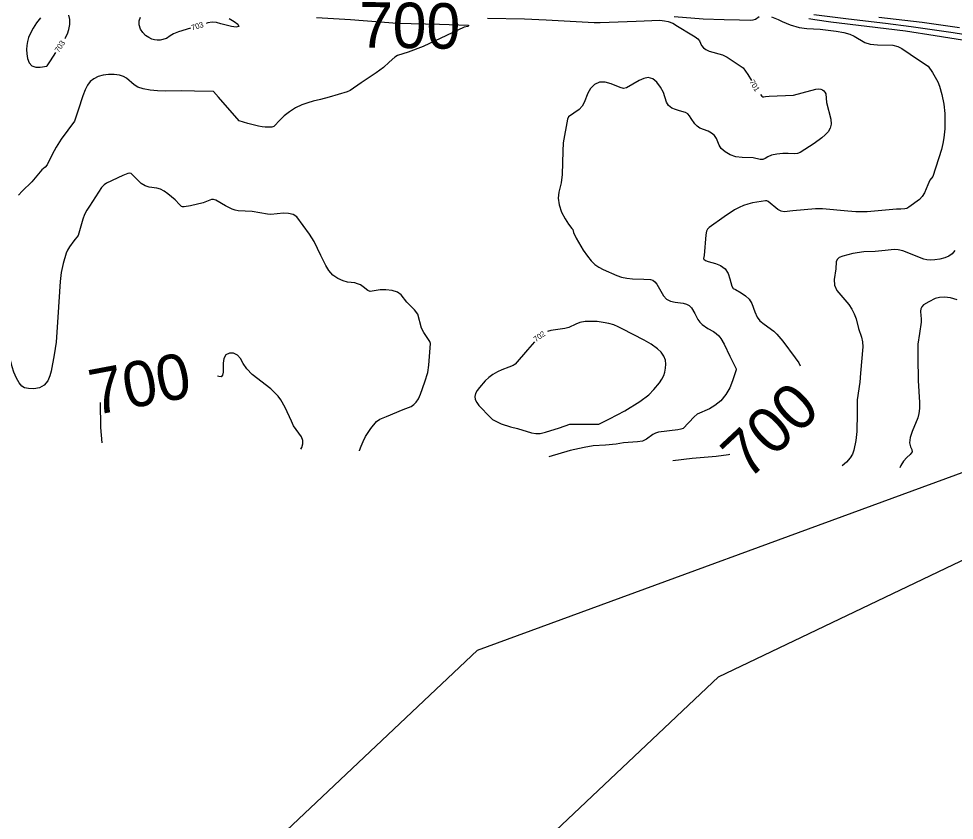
# Model space of a CAD drawing. Extents: x -291892836 to 2945206, y -477993085 to 1832792.
# Drawn here: x 1849500 to 1850179, y 543332 to 543914 of the extents above; entities that cross this region are included whole.
import ezdxf

# ---------------------------------------------------------------- set-up
doc = ezdxf.new("R2010")
doc.units = 0
for name, color, linetype in [('DT_X_Contour_Minor', 7, 'Continuous'), ('Level 19', 7, 'Continuous'), ('Level 40', 7, 'Continuous')]:
    doc.layers.add(name, color=color, linetype=linetype)

msp = doc.modelspace()

# ---------------------------------------------------------------- linework, layer by layer
at = {"layer": 'DT_X_Contour_Minor'}
for points in [[(1849533.03, 543899.84), (1849533.29, 543900.24), (1849534.84, 543903.26), (1849535.9, 543906.37), (1849536.55, 543910.03), (1849536.63, 543913.74), (1849535.87, 543916.79)], [(1849975.5, 543915.77), (1849996.44, 543914.12), (1850011.66, 543913.76), (1850022.76, 543913.49), (1850030.95, 543913.08), (1850032.82, 543913.32), (1850034.37, 543913.92), (1850037.19, 543915.96)], [(1850076.86, 543917.29), (1850102.13, 543914.25), (1850128.86, 543910.9), (1850147.6, 543908.71), (1850178.05, 543904.22), (1850205.03, 543899.9)], [(1849515.26, 543914.87), (1849512.42, 543911.22), (1849509.9, 543907.38), (1849508.01, 543903.84), (1849506.72, 543900.62), (1849505.88, 543897.65), (1849505.4, 543894.82), (1849505.25, 543891.96), (1849505.43, 543888.86), (1849505.98, 543885.46), (1849507.13, 543882.28), (1849509.12, 543879.99), (1849512.02, 543879.05), (1849515.19, 543879.07), (1849519.88, 543879.81)], [(1849606.74, 543900), (1849602.25, 543898.77), (1849600.16, 543898.57), (1849598.12, 543898.81), (1849596.08, 543899.49), (1849593.94, 543900.6), (1849591.67, 543902.13), (1849589.53, 543904.14), (1849587.87, 543906.69), (1849586.98, 543909.74), (1849586.98, 543912.81), (1849587.95, 543915.3)], [(1849652.42, 543914.3), (1849656.05, 543912.33), (1849658.68, 543910.22), (1849659.37, 543908.68), (1849657.51, 543908.21), (1849653.95, 543908.63), (1849646.27, 543910.64), (1849643.09, 543911.5), (1849640.06, 543911.79), (1849636.93, 543911.27), (1849635.66, 543910.87)], [(1849715.7, 543915.06), (1849740.34, 543913.59), (1849774.37, 543911.12), (1849805.15, 543910.24), (1849826.12, 543909.48), (1849826.18, 543909.18), (1849825.53, 543908.6), (1849823.01, 543908.1), (1849810.01, 543901.97), (1849793.09, 543894.14), (1849782.41, 543889.98)], [(1849839.87, 543914.65), (1849866.86, 543914.19), (1849882.51, 543913.5), (1849917.41, 543911.55), (1849921.59, 543911.49), (1849947.78, 543912.5), (1849965.03, 543913.13), (1849968.53, 543912.76), (1849971.18, 543912.14), (1849974.38, 543910.91), (1849977.94, 543908.94), (1849988.24, 543902.55), (1849990.78, 543901.08), (1849992.63, 543899.67), (1849993.76, 543898.11), (1849995.37, 543894.76), (1849996.66, 543893.19), (1849998.49, 543891.83), (1850000.91, 543890.75), (1850010.64, 543888.11), (1850013.95, 543886.43), (1850025.55, 543878.68), (1850028.94, 543873.64), (1850031.56, 543869.36)], [(1850046.13, 543915.52), (1850050.94, 543913.8), (1850053.84, 543912.18), (1850059.77, 543909.82), (1850066.31, 543907.89), (1850071.65, 543907.09), (1850081.4, 543906.64), (1850093.1, 543905.26), (1850098.71, 543904.2), (1850102.93, 543902.97), (1850106.01, 543901.58), (1850113.76, 543896.86), (1850117.75, 543895.81), (1850123.12, 543895.39), (1850134.17, 543895), (1850137.84, 543894.15), (1850140.73, 543892.62), (1850152.82, 543884.37), (1850159.96, 543879.74), (1850162.92, 543875.14), (1850166.79, 543868.42), (1850168.16, 543865.32), (1850169.86, 543859.27), (1850171.23, 543852.12), (1850171.99, 543845.48), (1850172.07, 543839.95), (1850171.84, 543834.35), (1850171.14, 543827.66), (1850170.46, 543823.71), (1850169.42, 543819.34), (1850163.3, 543799.55), (1850161.15, 543796.98), (1850159.64, 543793.52), (1850157.24, 543787.79), (1850155.57, 543785.03), (1850153.57, 543782.92), (1850145.82, 543777.39), (1850144.3, 543776.52), (1850142.84, 543776.09), (1850140.05, 543776.01), (1850136.79, 543775.96), (1850115.52, 543774.1), (1850107.38, 543774.07), (1850101.57, 543774.47), (1850083.05, 543776.23), (1850078.11, 543776.19), (1850061.59, 543774.81), (1850055.39, 543774.05), (1850053.09, 543774.52), (1850050.8, 543775.79), (1850043.77, 543781.45), (1850042.67, 543781.93), (1850041.65, 543782.05), (1850038.49, 543781.56), (1850032.39, 543780.46), (1850028.96, 543779.65), (1850025.76, 543778.6), (1850022.62, 543777.19), (1850019.26, 543775.32), (1850011.67, 543770.31), (1850000.91, 543762.55), (1849999.71, 543761.42), (1849998.96, 543759.92), (1849998.5, 543757.37), (1849997.16, 543742.23), (1849996.68, 543740.1), (1849996.99, 543739.52), (1849998.28, 543738.59), (1850000.11, 543737.87), (1850005.4, 543736.49), (1850009.15, 543735.03), (1850012.47, 543732.64), (1850014.64, 543729.2), (1850015.89, 543725.4), (1850017.2, 543720.05), (1850018.28, 543718.4), (1850019.88, 543717.46), (1850024.18, 543715.11), (1850027.18, 543713.06), (1850029.9, 543710.44), (1850031.86, 543707.32), (1850034.07, 543701.25), (1850035.64, 543697.52)], [(1850073.22, 543914.51), (1850077.46, 543913.56), (1850089.25, 543912.1), (1850115.26, 543908.89), (1850143.29, 543905.35), (1850165.05, 543902.07), (1850190.94, 543897.94)], [(1850124.02, 543915.27), (1850155.55, 543911.67), (1850182.5, 543907.79)], [(1849624.21, 543907.3), (1849615.47, 543904.73), (1849612.01, 543903.26), (1849609.52, 543901.88), (1849606.74, 543900)], [(1849782.41, 543889.98), (1849774.5, 543887.54), (1849772.54, 543886.39), (1849768.56, 543882.59), (1849764.32, 543878.72), (1849758.96, 543875.03), (1849748.11, 543867.61), (1849740.19, 543862.03), (1849737.99, 543861.05), (1849725.04, 543857.17), (1849718.71, 543855.49), (1849713.32, 543854.3), (1849709.51, 543853.21), (1849705.07, 543851.6), (1849700.47, 543849.42), (1849696.14, 543846.67), (1849692.37, 543843.69), (1849689.4, 543840.88), (1849684.72, 543835.88), (1849683.3, 543835.46), (1849678.39, 543835.56), (1849676.34, 543835.69), (1849673.53, 543836.13), (1849665.78, 543838.14), (1849659.57, 543840.05), (1849644.5, 543857.31), (1849640.96, 543861.38), (1849627.05, 543861.6), (1849618.06, 543861.86), (1849606.05, 543861.62), (1849600.35, 543861.81), (1849594.85, 543862.36), (1849589.94, 543863.27), (1849586, 543864.55), (1849583.25, 543866.16), (1849577.8, 543871.17), (1849575.52, 543872.4), (1849572.58, 543873.27), (1849568.89, 543873.74), (1849564.8, 543873.75), (1849560.76, 543873.26), (1849557.16, 543872.22), (1849554.07, 543870.64), (1849551.51, 543868.54), (1849549.44, 543865.91), (1849547.69, 543862.57), (1849546.02, 543858.32), (1849542.72, 543847.93), (1849540.11, 543839.75), (1849530.39, 543826.68), (1849526.65, 543820.91), (1849523.82, 543815.65), (1849520.22, 543808.21), (1849518.84, 543806.49), (1849516.35, 543804.6), (1849509.04, 543795.67), (1849502.06, 543788.96), (1849499.47, 543786.2)], [(1849519.88, 543879.81), (1849520.08, 543879.97), (1849522.51, 543883.54), (1849526.52, 543889.76)], [(1850038.13, 543859.31), (1850039.04, 543858.02), (1850039.81, 543857.46), (1850040.55, 543857.46), (1850041.84, 543857.77), (1850044.34, 543858.1), (1850061.97, 543858.8), (1850068.31, 543860.3), (1850078.41, 543863.03), (1850080.53, 543863.28), (1850081.94, 543863.11), (1850083.03, 543862.62), (1850084.05, 543861.87), (1850084.92, 543860.89), (1850085.45, 543859.69), (1850086.02, 543853.46), (1850089.28, 543841.18), (1850089.38, 543837.65), (1850088.65, 543834.72), (1850087.2, 543832.17), (1850085.14, 543829.86), (1850082.64, 543827.7), (1850077.08, 543823.73), (1850066.98, 543817.2), (1850064.99, 543816.36), (1850063.14, 543816.11), (1850058.16, 543816.38), (1850054.29, 543816.29), (1850050.02, 543815.86), (1850046.19, 543815.04), (1850043.41, 543813.85), (1850041.41, 543812.67), (1850039.72, 543811.99), (1850037.87, 543812.09), (1850032.67, 543813.15), (1850024.7, 543813.33), (1850020.27, 543813.9), (1850016.02, 543815.36), (1850012.34, 543817.5), (1850009.64, 543819.97), (1850008.12, 543822.48), (1850006.26, 543827.24), (1850004.64, 543829.37), (1850002.52, 543831.18), (1850000.23, 543832.52), (1849994.03, 543834.83), (1849992.19, 543836.2), (1849990.5, 543837.98), (1849987.77, 543841.87), (1849986.58, 543843.62), (1849985.27, 543845.05), (1849983.66, 543846.06), (1849979.26, 543847.45), (1849976.45, 543848.24), (1849973.66, 543849.38), (1849971.38, 543851.12), (1849969.94, 543853.64), (1849967.57, 543860.56), (1849965.53, 543864.57), (1849962.86, 543868.2), (1849959.82, 543870.69), (1849956.63, 543871.5), (1849953.35, 543870.89), (1849950.02, 543869.32), (1849940.87, 543863.94), (1849938.6, 543863.6), (1849936.33, 543864.17), (1849929.67, 543866.92), (1849925.34, 543868.09), (1849921.11, 543868.12), (1849917.53, 543866.48), (1849914.7, 543863.6), (1849912.66, 543860.14), (1849910.19, 543853.49), (1849908.67, 543850.68), (1849906.38, 543848.37), (1849898.76, 543842.97), (1849897.98, 543841.34), (1849894.75, 543824.05), (1849894.52, 543818.09), (1849894.17, 543801.22), (1849893.28, 543794.99), (1849891.74, 543788.24), (1849891.31, 543783.98), (1849891.84, 543779.12), (1849893.66, 543773.82), (1849896.19, 543768.8), (1849898.6, 543764.94), (1849901.2, 543761.99), (1849901.93, 543761.24), (1849902.4, 543758.92), (1849904.39, 543754.77), (1849909.46, 543746.15), (1849912.41, 543741.74), (1849915.15, 543738.29), (1849917.81, 543735.71), (1849920.64, 543733.7), (1849923.82, 543732), (1849933.89, 543727.78), (1849937.25, 543726.6), (1849940.97, 543725.73)], [(1849746.96, 543600.31), (1849747.04, 543600.67), (1849748.1, 543603.87), (1849749.57, 543607.28), (1849751.35, 543610.69), (1849755.27, 543616.69), (1849759.32, 543621.66), (1849761.74, 543623.28), (1849766.45, 543625.42), (1849778.59, 543630.44), (1849784.4, 543632.7), (1849786.43, 543633.95), (1849788.14, 543635.72), (1849789.71, 543638.22), (1849791.28, 543641.62), (1849794.51, 543650.48), (1849796.53, 543657.18), (1849797.26, 543662.53), (1849798.4, 543678.25), (1849798.1, 543679.81), (1849797.17, 543681.31), (1849793.65, 543686.31), (1849792.07, 543689.52), (1849789.19, 543699.62), (1849786.89, 543702.69), (1849781.32, 543708.4), (1849777.24, 543713.64), (1849774.53, 543715.59), (1849770.59, 543716.81), (1849766.07, 543717.32), (1849761.89, 543717.22), (1849754.69, 543716.02), (1849753.07, 543716.78), (1849749.62, 543719.59), (1849747.59, 543720.86), (1849745.53, 543721.79), (1849743.67, 543722.34), (1849738.25, 543722.95), (1849735.01, 543723.85), (1849731.26, 543725.48), (1849727.65, 543727.99), (1849724.71, 543731.35), (1849722.53, 543734.89), (1849718.97, 543742.32), (1849714.05, 543752.54), (1849710.73, 543757.85), (1849701.38, 543770.47), (1849698.78, 543772.14), (1849695.48, 543772.88), (1849691.83, 543772.91), (1849682.59, 543772.16), (1849680.27, 543772.26), (1849669.11, 543774.21), (1849658.82, 543774.78), (1849656.66, 543775.16), (1849654.59, 543775.86), (1849649.73, 543778.38), (1849642.57, 543782.38), (1849640.83, 543783.01), (1849639.57, 543783.03), (1849633.34, 543780.61), (1849624.19, 543778.38), (1849619.58, 543777.54), (1849618.4, 543777.55), (1849617.66, 543777.84), (1849616.31, 543779.41), (1849613.05, 543782.78), (1849607.82, 543787.12), (1849605.15, 543788.94), (1849602.51, 543790.33), (1849599.83, 543791.22), (1849594.21, 543792.01), (1849591.34, 543792.89), (1849588.53, 543794.64), (1849584.04, 543798.85), (1849581.11, 543801.82), (1849579.98, 543802.07), (1849578.67, 543801.89), (1849575.2, 543800.47), (1849563.31, 543794.86), (1849561.45, 543793.63), (1849559.57, 543791.63), (1849555.23, 543784.8), (1849550.86, 543778.04), (1849548.95, 543775.21), (1849547.33, 543772.15), (1849546.06, 543768.56), (1849542.75, 543756.88), (1849539.53, 543752.93), (1849536.29, 543748.55), (1849534.91, 543746.21), (1849533.96, 543743.99), (1849531.88, 543736.49), (1849530.35, 543730.04), (1849529.57, 543723.3), (1849528.03, 543697.5), (1849526.81, 543679.43), (1849525.31, 543670), (1849523.02, 543658.34), (1849522.11, 543654.88), (1849520.58, 543651.17)], [(1850179.33, 543745.87), (1850177.4, 543743.45), (1850174.96, 543741.71), (1850171.94, 543740.47), (1850168.38, 543739.59), (1850164.7, 543739.04), (1850161.46, 543738.85), (1850158.97, 543739.06), (1850156.69, 543739.7), (1850141.51, 543745.65), (1850138.15, 543746.43), (1850135.22, 543746.63), (1850128.55, 543746), (1850121.31, 543745.15), (1850113.09, 543744.83), (1850105.16, 543743.66), (1850097.79, 543741.87), (1850095.29, 543740.78), (1850093.75, 543739.44), (1850093.15, 543737.72), (1850092.78, 543732.53), (1850091.51, 543724.74), (1850091.83, 543720.63), (1850093.59, 543716.85), (1850096.35, 543713.35), (1850102.16, 543706.65), (1850104.46, 543703.28), (1850106.23, 543699.82), (1850107.47, 543696.26), (1850109.33, 543689.28), (1850111.5, 543682.85), (1850112.22, 543679.56), (1850112.37, 543676.04), (1850110.83, 543656.74), (1850110.17, 543650.28), (1850108.37, 543637.33), (1850108.26, 543627.68), (1850107.98, 543614.51), (1850107.28, 543607.86), (1850105.91, 543600.88), (1850104.88, 543597.97), (1850103.24, 543595.23), (1850100.57, 543592.21), (1850097.44, 543589.41)], [(1849940.97, 543725.73), (1849945.21, 543725.26), (1849953.29, 543725.1), (1849958.2, 543724.94), (1849959.83, 543724.37), (1849961.3, 543723.22), (1849962.73, 543721.44), (1849967.57, 543713.06), (1849969.91, 543710.62), (1849972.86, 543709.16), (1849976.11, 543708.46), (1849982.05, 543707.68), (1849984.38, 543707.03), (1849986.32, 543705.93), (1849987.91, 543704.3), (1849990.41, 543700.06), (1849992.68, 543695.77), (1849994.09, 543693.83), (1849995.84, 543692.08), (1849999.96, 543689.24), (1850004.1, 543686.99), (1850006.02, 543685.67), (1850007.78, 543684), (1850009.34, 543682.05), (1850011.75, 543677.75), (1850015.77, 543669.23), (1850020.51, 543660.07), (1850020.33, 543659.11), (1850017.84, 543651.19), (1850015.82, 543646.21), (1850012.95, 543641.19), (1850009.22, 543636.83), (1850005.07, 543633.35), (1850001.05, 543630.86), (1849992.2, 543626.96), (1849989.93, 543625.11), (1849981.85, 543616.61), (1849980.39, 543616.02), (1849978.07, 543615.53), (1849964.15, 543613.95), (1849961.88, 543613.28), (1849959.88, 543612.2), (1849955.45, 543608.89), (1849952.48, 543607.52), (1849948.84, 543606.85), (1849938.71, 543606.16), (1849933.34, 543605.16), (1849925.48, 543604.44), (1849916.72, 543603.95), (1849910.08, 543602.82), (1849899.98, 543600.54), (1849884.46, 543596.03)], [(1850180.87, 543710.1), (1850176.01, 543711.49), (1850171.74, 543712.05), (1850168.09, 543711.87), (1850165.05, 543711.05), (1850160.26, 543708.58), (1850156.55, 543706.33), (1850155.28, 543705.09), (1850154.53, 543703.57), (1850154.24, 543701.9), (1850154.61, 543698.56), (1850154.87, 543696.58), (1850154.82, 543693.81), (1850153.47, 543685.57), (1850152.42, 543677.86), (1850152.45, 543668.09), (1850152.57, 543651.56), (1850153.51, 543635.38), (1850153.47, 543631.18), (1850153.11, 543627.48), (1850152.35, 543624.46), (1850148.13, 543614.33), (1850146.8, 543609.98), (1850146.34, 543606.13), (1850147.02, 543603.36), (1850148, 543601.37), (1850148.18, 543599.64), (1850146.77, 543597.75), (1850144.35, 543595.54), (1850141.86, 543592.91), (1850140.01, 543589.86), (1850139.33, 543588.1)], [(1849899.65, 543619.65), (1849900.18, 543619.78), (1849912.56, 543619.68), (1849920.84, 543619.82), (1849928.43, 543623.54), (1849939.66, 543629.52), (1849950.4, 543636.11), (1849957.1, 543641.08), (1849960.66, 543644.85), (1849964.68, 543649.77), (1849966.5, 543652.45), (1849967.81, 543655.05), (1849968.66, 543657.65), (1849969.15, 543660.36), (1849969.34, 543663.27), (1849969.02, 543666.27), (1849967.92, 543669.21), (1849965.9, 543671.95), (1849963.35, 543674.38), (1849958.64, 543677.91), (1849953.6, 543680.77), (1849937.79, 543688.91), (1849934.7, 543690.55), (1849931.54, 543691.89), (1849927.97, 543692.95), (1849923.97, 543693.72), (1849919.64, 543694.22), (1849915.12, 543694.42), (1849910.77, 543694.25), (1849907.01, 543693.61), (1849904.09, 543692.47), (1849899.04, 543689.96), (1849895.99, 543689.24), (1849885.98, 543687.77), (1849883.36, 543686.95)], [(1850035.64, 543697.52), (1850037.6, 543694.93), (1850040.7, 543692.28), (1850047.71, 543687.37), (1850050.03, 543685.14), (1850054.25, 543680.06), (1850063.28, 543668.06), (1850065.86, 543664.22), (1850066.92, 543662.22)], [(1849873.9, 543679.55), (1849868.96, 543673.83), (1849859.92, 543663.32), (1849858.54, 543662.27), (1849855.44, 543661.21), (1849850.35, 543659.32), (1849847.17, 543657.78), (1849843.87, 543655.87), (1849840.79, 543653.68), (1849838.17, 543651.31), (1849834.05, 543646.49), (1849832.39, 543644.23), (1849831.18, 543642.07), (1849830.67, 543639.92), (1849831.02, 543637.74), (1849832.11, 543635.55), (1849833.72, 543633.39), (1849842.16, 543624.49), (1849843.61, 543623.21), (1849845.41, 543622.07), (1849849.86, 543620.07), (1849856.55, 543617.85), (1849861.67, 543616.65), (1849871.73, 543613.43), (1849874.89, 543612.93), (1849878.11, 543613.05), (1849882.04, 543613.86), (1849892.21, 543617.04), (1849899.65, 543619.65)], [(1849704.39, 543601.63), (1849704.97, 543602.85), (1849705.84, 543605.36), (1849705.89, 543607.99), (1849704.75, 543610.6), (1849698.93, 543618.48), (1849697.63, 543621.91), (1849692.99, 543631.78), (1849689.82, 543637.54), (1849687.93, 543640.05), (1849685.53, 543642.59), (1849682.46, 543645.32), (1849669.14, 543655.88), (1849665.14, 543659.92), (1849662.47, 543663.88), (1849660.53, 543667.36), (1849658.44, 543669.96), (1849655.58, 543671.32), (1849652.47, 543671.35), (1849649.92, 543670.05), (1849648.5, 543667.48), (1849647.97, 543664.16), (1849647.85, 543657.65), (1849647.51, 543655.4), (1849646.58, 543654.25), (1849644.84, 543654.32), (1849643.74, 543654.53)], [(1849520.58, 543651.17), (1849518.08, 543648.07), (1849514.49, 543646.25), (1849510.42, 543645.54), (1849506.66, 543645.57), (1849503.81, 543646.12), (1849501.66, 543647.39), (1849499.77, 543649.72), (1849497.84, 543653.28), (1849496.06, 543657.41), (1849494.71, 543661.32), (1849493.45, 543666.55), (1849492.72, 543668.18), (1849491.44, 543669.38), (1849489.86, 543670.07), (1849488.41, 543670.07), (1849487.39, 543669.29), (1849486.76, 543667.95), (1849486.07, 543664.57), (1849484.55, 543649.45), (1849481.73, 543622.75), (1849480.28, 543608.61), (1849480.28, 543608.61)], [(1849558.67, 543635.43), (1849558.86, 543617.37), (1849559.89, 543606.13)], [(1850015.8, 543597.71), (1850014.9, 543597.52), (1850005.96, 543596.23), (1849988.58, 543594.94), (1849974.42, 543593.23)]]:
    msp.add_lwpolyline(points, dxfattribs=at)
at = {"layer": 'Level 40'}
for p, q in [((1849832.52, 543455.57), (1850499.61, 543700.37)), ((1850007.65, 543436.21), (1850539.4, 543690.48)), ((1849233.62, 542890.32), (1849832.52, 543455.57)), ((1849408.75, 542870.96), (1850007.65, 543436.21))]:
    msp.add_line(p, q, dxfattribs=at)

# ---------------------------------------------------------------- texts
at = {"layer": 'Level 19'}
for s, height, rotation, p in [('700', 33, 359.10703, (1849746.23, 543893.46)), ('703', 4, 17.37208, (1849625.54, 543905.61)), ('703', 4, 57.16973, (1849528.62, 543889.32)), ('701', 4, 301.52477, (1850029.78, 543868.44)), ('702', 4, 35.52338, (1849875.05, 543679.27)), ('700', 33, 10.7315, (1849554.24, 543626.18)), ('700', 33, 43.01767, (1850029.02, 543578.42))]:
    msp.add_text(s, height=height, rotation=rotation, dxfattribs=at).set_placement(p)
at = {"layer": 'Level 40'}
msp.add_text('90" A', height=37.5, rotation=43.3446, dxfattribs=at).set_placement((1850163.04, 543248.5))

doc.saveas('drawing.dxf')
